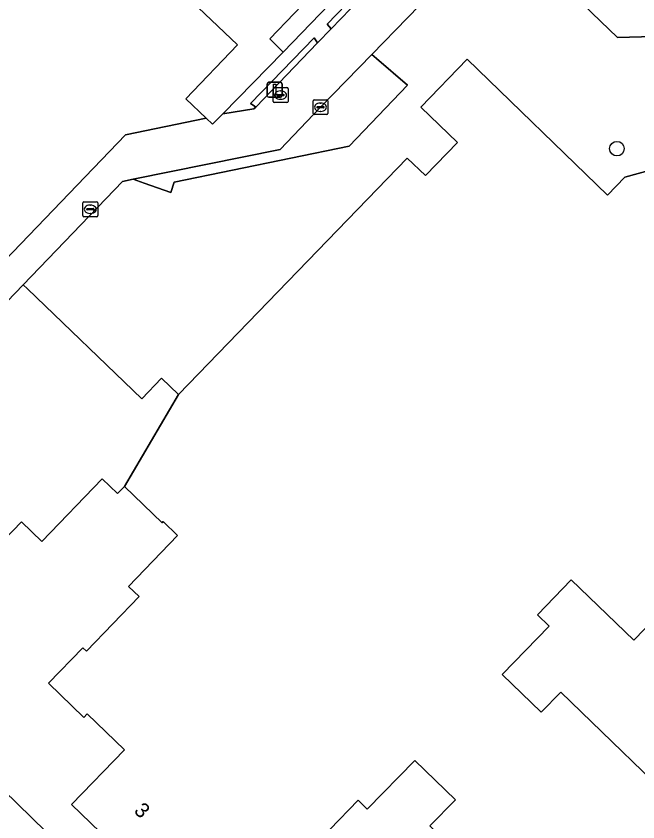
# Model space of a CAD drawing. Extents: x 160349 to 161355, y 381727 to 382854.
# Drawn here: x 160930 to 160971.7, y 382639.8 to 382693.8 of the extents above; entities that cross this region are included whole.
import ezdxf

# ---------------------------------------------------------------- set-up
doc = ezdxf.new("R2010")
doc.units = 0
for name, color, linetype in [('IMGEO_Boom', 7, 'Continuous'), ('IMGEO_Erf', 7, 'Continuous'), ('IMGEO_Grasland_overig', 7, 'Continuous'), ('IMGEO_Groenvoorziening', 7, 'Continuous'), ('IMGEO_Haag', 7, 'Continuous'), ('IMGEO_Kolk', 7, 'Continuous'), ('IMGEO_Lichtmast', 7, 'Continuous'), ('IMGEO_Pand', 7, 'Continuous'), ('IMGEO_Pand_nummerreeks', 7, 'Continuous'), ('IMGEO_Rioolput', 7, 'Continuous'), ('IMGEO_Voetpad_halfverhard', 7, 'Continuous'), ('IMGEO_Voetpad_open', 7, 'Continuous')]:
    doc.layers.add(name, color=color, linetype=linetype)

msp = doc.modelspace()

# ---------------------------------------------------------------- linework, layer by layer
at = {"layer": 'IMGEO_Boom'}
msp.add_circle((160970.292, 382684.94), 0.489, dxfattribs=at)
at = {"layer": 'IMGEO_Erf'}
for points in [[(160940.607, 382716.4), (160941.107, 382715.949), (160945.282, 382711.884), (160949.939, 382707.348), (160952.235, 382705.112), (160952.719, 382705.634), (160957.296, 382701.184), (160952.874, 382696.572), (160947.91, 382691.403), (160943.87, 382687.28), (160945.96, 382687.606), (160946.077, 382687.728), (160945.894, 382687.864), (160945.735, 382687.979), (160950.003, 382692.382), (160950.047, 382692.308), (160950.225, 382692.034), (160951.13, 382692.974), (160950.863, 382693.289), (160958.611, 382701.338), (160955.996, 382703.862), (160955.975, 382703.882), (160942.21, 382717.17)], [(160915.566, 382698.767), (160917.194, 382693.776), (160917.917, 382694.012), (160919.625, 382693.769), (160921.999, 382686.486), (160922.875, 382685.106), (160921.278, 382683.452), (160924.703, 382680.147), (160926.3, 382681.801), (160927.351, 382680.787), (160927.354, 382679.736), (160917.301, 382669.319), (160919.514, 382667.199), (160929.03, 382677.173), (160929.155, 382677.06), (160929.429, 382677.274), (160929.254, 382677.442), (160937.356, 382685.856), (160942.751, 382686.982), (160941.39, 382688.284), (160944.846, 382691.899), (160939.606, 382696.909)], [(160938.871, 382635.981), (160933.731, 382640.951), (160937.277, 382644.618), (160934.783, 382647.031), (160934.554, 382646.794), (160932.19, 382649.082), (160934.489, 382651.461), (160934.721, 382651.239), (160938.252, 382654.894), (160937.54, 382655.583), (160940.835, 382658.993), (160939.87, 382659.926), (160939.794, 382659.847), (160937.272, 382662.286), (160936.813, 382661.811), (160935.789, 382662.8), (160931.729, 382658.599), (160930.382, 382659.902), (160922.176, 382651.413), (160918.084, 382655.41), (160920.544, 382657.927), (160916.796, 382661.589), (160912.986, 382657.691), (160947.212, 382624.295)], [(160977.971, 382624.193), (160966.894, 382612.604), (160958.349, 382620.837), (160967.395, 382630.151), (160957.757, 382639.509), (160959.46, 382641.263), (160956.734, 382643.91), (160953.555, 382640.637), (160952.944, 382641.231), (160949.136, 382637.295)]]:
    msp.add_lwpolyline(points, dxfattribs=at)
msp.add_lwpolyline([(160979.077, 382623.119), (160980.907, 382635.137), (160981.553, 382639.936), (160981.834, 382641.836), (160985.484, 382666.51), (160980.209, 382661.053), (160981.432, 382659.872), (160974.104, 382652.284), (160972.882, 382653.465), (160971.424, 382651.965), (160967.233, 382656.017), (160964.973, 382653.68), (160965.757, 382652.919), (160962.607, 382649.675), (160965.221, 382647.137), (160966.538, 382648.493), (160975.442, 382639.846), (160968.845, 382633.054), (160977.64, 382624.513), (160977.971, 382624.193)], close=True, dxfattribs=at)
at = {"layer": 'IMGEO_Grasland_overig'}
for points in [[(160958.909, 382701.05), (160958.782, 382701.173), (160958.611, 382701.338), (160950.863, 382693.289), (160951.13, 382692.974)], [(160950.225, 382692.034), (160950.047, 382692.308), (160950.003, 382692.382), (160945.735, 382687.979), (160945.894, 382687.864), (160946.077, 382687.728)]]:
    msp.add_lwpolyline(points, close=True, dxfattribs=at)
at = {"layer": 'IMGEO_Groenvoorziening'}
for points in [[(160958.649, 382696.195), (160953.852, 382691.254), (160954.169, 382690.981), (160956.244, 382689.198), (160952.344, 382685.098), (160940.618, 382682.691), (160940.374, 382681.999), (160938.586, 382682.629), (160937.849, 382682.888), (160937.14, 382682.745), (160930.492, 382675.81), (160930.78, 382675.532), (160938.433, 382668.155), (160939.766, 382669.538), (160940.897, 382668.449), (160956.229, 382684.312), (160957.45, 382683.132), (160959.595, 382685.351), (160957.138, 382687.726), (160960.261, 382690.946), (160969.665, 382681.826), (160970.819, 382683.034), (160974.002, 382683.897)], [(160974.339, 382692.505), (160970.341, 382692.385), (160966.341, 382696.259)]]:
    msp.add_lwpolyline(points, dxfattribs=at)
msp.add_lwpolyline([(160956.244, 382689.198), (160954.169, 382690.981), (160953.852, 382691.254), (160950.395, 382687.693), (160947.719, 382684.878), (160937.849, 382682.888), (160938.586, 382682.629), (160940.374, 382681.999), (160940.618, 382682.691), (160952.344, 382685.098)], close=True, dxfattribs=at)
at = {"layer": 'IMGEO_Haag'}
for points in [[(160951.13, 382692.974), (160958.909, 382701.05), (160958.782, 382701.173), (160958.611, 382701.338), (160950.863, 382693.289)], [(160946.077, 382687.728), (160950.225, 382692.034), (160950.047, 382692.308), (160950.003, 382692.382), (160945.735, 382687.979), (160945.894, 382687.864)]]:
    msp.add_lwpolyline(points, close=True, dxfattribs=at)
at = {"layer": 'IMGEO_Kolk'}
for p, q in [((160949.92, 382687.295), (160949.92, 382688.147)), ((160949.995, 382688.221), (160950.847, 382688.221)), ((160950.222, 382687.764), (160950.62, 382687.764)), ((160950.408, 382688.001), (160950.433, 382688.001)), ((160950.921, 382688.147), (160950.921, 382687.295)), ((160950.847, 382687.221), (160949.995, 382687.221)), ((160950.179, 382687.715), (160950.179, 382687.727)), ((160950.617, 382687.678), (160950.219, 382687.678)), ((160950.431, 382687.441), (160950.406, 382687.441)), ((160950.663, 382687.727), (160950.663, 382687.715)), ((160934.483, 382680.447), (160934.483, 382681.299)), ((160934.558, 382681.373), (160935.41, 382681.373)), ((160935.484, 382681.299), (160935.484, 382680.447)), ((160934.742, 382680.867), (160934.742, 382680.879)), ((160935.18, 382680.83), (160934.782, 382680.83)), ((160934.785, 382680.916), (160935.183, 382680.916)), ((160934.971, 382681.153), (160934.996, 382681.153)), ((160935.226, 382680.879), (160935.226, 382680.867)), ((160935.41, 382680.373), (160934.558, 382680.373)), ((160934.994, 382680.593), (160934.969, 382680.593))]:
    msp.add_line(p, q, dxfattribs=at)
for points in [[(160949.92, 382687.295), (160949.92, 382688.147)], [(160949.995, 382688.221), (160950.847, 382688.221)], [(160950.921, 382688.147), (160950.921, 382687.295)], [(160950.847, 382687.221), (160949.995, 382687.221)], [(160934.483, 382680.447), (160934.483, 382681.299)], [(160934.558, 382681.373), (160935.41, 382681.373)], [(160935.484, 382681.299), (160935.484, 382680.447)], [(160935.41, 382680.373), (160934.558, 382680.373)]]:
    msp.add_lwpolyline(points, dxfattribs=at)
for centre, radius, start, end in [((160949.997, 382688.145), 0.0765, 91.552, 178.448), ((160949.997, 382688.145), 0.0765, 91.552, 178.448), ((160950.219, 382687.724), 0.0403, 85.8775, 175.7526), ((160950.624, 382687.726), 0.0386, 1.7309, 96.639), ((160950.845, 382688.145), 0.0765, 1.552, 88.448), ((160950.845, 382688.145), 0.0765, 1.552, 88.448), ((160949.997, 382687.297), 0.0765, 181.552, 268.448), ((160949.997, 382687.297), 0.0765, 181.552, 268.448), ((160950.216, 382687.714), 0.0366, 178.938, 274.7102), ((160950.62, 382687.721), 0.043, 264.8664, 352.4533), ((160950.845, 382687.297), 0.0765, 271.552, 358.448), ((160950.845, 382687.297), 0.0765, 271.552, 358.448), ((160934.56, 382681.297), 0.0765, 91.552, 178.448), ((160934.56, 382681.297), 0.0765, 91.552, 178.448), ((160935.408, 382681.297), 0.0765, 1.552, 88.448), ((160935.408, 382681.297), 0.0765, 1.552, 88.448), ((160934.782, 382680.876), 0.0403, 85.8775, 175.7526), ((160934.779, 382680.866), 0.0366, 178.938, 274.7102), ((160935.183, 382680.873), 0.043, 264.8664, 352.4533), ((160935.187, 382680.878), 0.0386, 1.7309, 96.639), ((160934.56, 382680.449), 0.0765, 181.552, 268.448), ((160934.56, 382680.449), 0.0765, 181.552, 268.448), ((160935.408, 382680.449), 0.0765, 271.552, 358.448), ((160935.408, 382680.449), 0.0765, 271.552, 358.448)]:
    msp.add_arc(centre, radius, start, end, dxfattribs=at)
for centre, major_axis, ratio, start_param, end_param in [((160950.407, 382687.721), (-0.387, 0.002), 0.722429, 4.712389, 7.853982), ((160950.432, 382687.721), (-0.39, 0.002), 0.717154, 1.570796, 4.712389), ((160934.97, 382680.873), (-0.387, 0.002), 0.722429, 4.712389, 7.853982), ((160934.995, 382680.873), (-0.39, 0.002), 0.717154, 1.570796, 4.712389)]:
    msp.add_ellipse(centre, major_axis=major_axis, ratio=ratio, start_param=start_param, end_param=end_param, dxfattribs=at)
at = {"layer": 'IMGEO_Lichtmast'}
for p, q in [((160946.952, 382689.395), (160947.742, 382689.395)), ((160947.742, 382689.395), (160946.952, 382689.395)), ((160946.852, 382688.495), (160946.852, 382689.295)), ((160946.852, 382689.295), (160946.852, 382688.495)), ((160947.842, 382689.295), (160947.842, 382688.495)), ((160947.842, 382688.495), (160947.842, 382689.295)), ((160947.742, 382688.395), (160946.952, 382688.395)), ((160946.952, 382688.395), (160947.742, 382688.395))]:
    msp.add_line(p, q, dxfattribs=at)
msp.add_lwpolyline([(160947.272, 382689.27), (160947.422, 382689.27), (160947.422, 382688.52), (160947.272, 382688.52), (160947.272, 382689.27)], dxfattribs=at)
for centre, start, end in [((160946.952, 382689.295), 90, 180), ((160946.952, 382689.295), 90, 180), ((160947.742, 382689.295), 0, 90), ((160947.742, 382689.295), 360, 90), ((160946.952, 382688.495), 180, 270), ((160946.952, 382688.495), 180, 270), ((160947.742, 382688.495), 270, 0), ((160947.742, 382688.495), 270, 0)]:
    msp.add_arc(centre, 0.1, start, end, dxfattribs=at)
at = {"layer": 'IMGEO_Pand'}
for points in [[(160942.136, 382699.555), (160939.606, 382696.909), (160944.846, 382691.899), (160941.39, 382688.284), (160942.751, 382686.982), (160943.178, 382686.574), (160943.87, 382687.28), (160947.91, 382691.403), (160947.033, 382692.303), (160951.923, 382697.434), (160952.874, 382696.572), (160957.296, 382701.184), (160952.719, 382705.634), (160952.235, 382705.112), (160949.939, 382707.348)], [(160937.272, 382662.286), (160940.897, 382668.449), (160939.766, 382669.538), (160938.433, 382668.155), (160930.78, 382675.532), (160930.492, 382675.81), (160920.909, 382665.86), (160916.796, 382661.589), (160920.544, 382657.927), (160918.084, 382655.41), (160922.176, 382651.413), (160930.382, 382659.902), (160931.729, 382658.599), (160935.789, 382662.8), (160936.813, 382661.811)]]:
    msp.add_lwpolyline(points, close=True, dxfattribs=at)
for points in [[(160974.002, 382683.897), (160970.819, 382683.034), (160969.665, 382681.826), (160960.261, 382690.946), (160957.138, 382687.726), (160959.595, 382685.351), (160957.45, 382683.132), (160956.229, 382684.312), (160940.897, 382668.449), (160937.272, 382662.286), (160939.794, 382659.847), (160939.87, 382659.926), (160940.835, 382658.993), (160937.54, 382655.583), (160938.252, 382654.894), (160934.721, 382651.239), (160934.489, 382651.461), (160932.19, 382649.082), (160934.554, 382646.794), (160934.783, 382647.031), (160937.277, 382644.618), (160933.731, 382640.951), (160938.871, 382635.981)], [(160949.136, 382637.295), (160952.944, 382641.231), (160953.555, 382640.637), (160956.734, 382643.91), (160959.46, 382641.263), (160957.757, 382639.509), (160967.395, 382630.151), (160968.845, 382633.054), (160975.442, 382639.846), (160966.538, 382648.493), (160965.221, 382647.137), (160962.607, 382649.675), (160965.757, 382652.919), (160964.973, 382653.68), (160967.233, 382656.017), (160971.424, 382651.965), (160972.882, 382653.465)]]:
    msp.add_lwpolyline(points, dxfattribs=at)
at = {"layer": 'IMGEO_Rioolput'}
for p, q in [((160947.241, 382688.106), (160947.241, 382688.958)), ((160947.316, 382689.032), (160948.168, 382689.032)), ((160948.242, 382688.958), (160948.242, 382688.106)), ((160947.5, 382688.526), (160947.5, 382688.538)), ((160947.938, 382688.489), (160947.54, 382688.489)), ((160947.543, 382688.575), (160947.941, 382688.575)), ((160947.729, 382688.812), (160947.754, 382688.812)), ((160947.984, 382688.538), (160947.984, 382688.526)), ((160948.168, 382688.032), (160947.316, 382688.032)), ((160947.752, 382688.252), (160947.727, 382688.252))]:
    msp.add_line(p, q, dxfattribs=at)
for points in [[(160947.241, 382688.106), (160947.241, 382688.958)], [(160947.316, 382689.032), (160948.168, 382689.032)], [(160948.242, 382688.958), (160948.242, 382688.106)], [(160948.168, 382688.032), (160947.316, 382688.032)]]:
    msp.add_lwpolyline(points, dxfattribs=at)
for centre, radius, start, end in [((160947.318, 382688.956), 0.0765, 91.552, 178.448), ((160947.318, 382688.956), 0.0765, 91.552, 178.448), ((160948.166, 382688.956), 0.0765, 1.552, 88.448), ((160948.166, 382688.956), 0.0765, 1.552, 88.448), ((160947.54, 382688.535), 0.0403, 85.8775, 175.7526), ((160947.537, 382688.525), 0.0366, 178.938, 274.7102), ((160947.941, 382688.532), 0.043, 264.8664, 352.4533), ((160947.945, 382688.537), 0.0386, 1.7309, 96.639), ((160947.318, 382688.108), 0.0765, 181.552, 268.448), ((160947.318, 382688.108), 0.0765, 181.552, 268.448), ((160948.166, 382688.108), 0.0765, 271.552, 358.448), ((160948.166, 382688.108), 0.0765, 271.552, 358.448)]:
    msp.add_arc(centre, radius, start, end, dxfattribs=at)
for centre, major_axis, ratio, start_param, end_param in [((160947.728, 382688.532), (-0.387, 0.002), 0.722429, 4.712389, 7.853982), ((160947.753, 382688.532), (-0.39, 0.002), 0.717154, 1.570796, 4.712389)]:
    msp.add_ellipse(centre, major_axis=major_axis, ratio=ratio, start_param=start_param, end_param=end_param, dxfattribs=at)
at = {"layer": 'IMGEO_Voetpad_halfverhard'}
msp.add_lwpolyline([(160966.341, 382696.259), (160970.341, 382692.385), (160974.339, 382692.505), (160977.749, 382692.588), (160977.867, 382693.317), (160978.088, 382693.741), (160978.407, 382694.097)], dxfattribs=at)
at = {"layer": 'IMGEO_Voetpad_open'}
for points in [[(160958.909, 382701.05), (160951.13, 382692.974), (160950.225, 382692.034), (160946.077, 382687.728), (160945.96, 382687.606), (160943.87, 382687.28), (160943.178, 382686.574), (160942.751, 382686.982), (160937.356, 382685.856), (160929.254, 382677.442), (160929.429, 382677.274), (160929.155, 382677.06), (160929.03, 382677.173), (160919.514, 382667.199), (160920.909, 382665.86), (160930.492, 382675.81), (160937.14, 382682.745), (160937.849, 382682.888), (160947.719, 382684.878), (160950.395, 382687.693), (160953.852, 382691.254), (160958.649, 382696.195)], [(160947.212, 382624.295), (160912.986, 382657.691), (160910.263, 382654.905), (160912.788, 382647.225), (160913.776, 382647.55), (160916.177, 382640.248), (160915.189, 382639.923), (160917.343, 382633.223), (160917.546, 382632.621), (160917.646, 382632.358)]]:
    msp.add_lwpolyline(points, dxfattribs=at)
msp.add_lwpolyline([(160952.874, 382696.572), (160951.923, 382697.434), (160947.033, 382692.303), (160947.91, 382691.403)], close=True, dxfattribs=at)

# ---------------------------------------------------------------- texts
at = {"layer": 'IMGEO_Pand_nummerreeks'}
msp.add_text('3', height=1, rotation=315.9633, dxfattribs=at).set_placement((160937.855, 382640.469))

doc.saveas('drawing.dxf')
